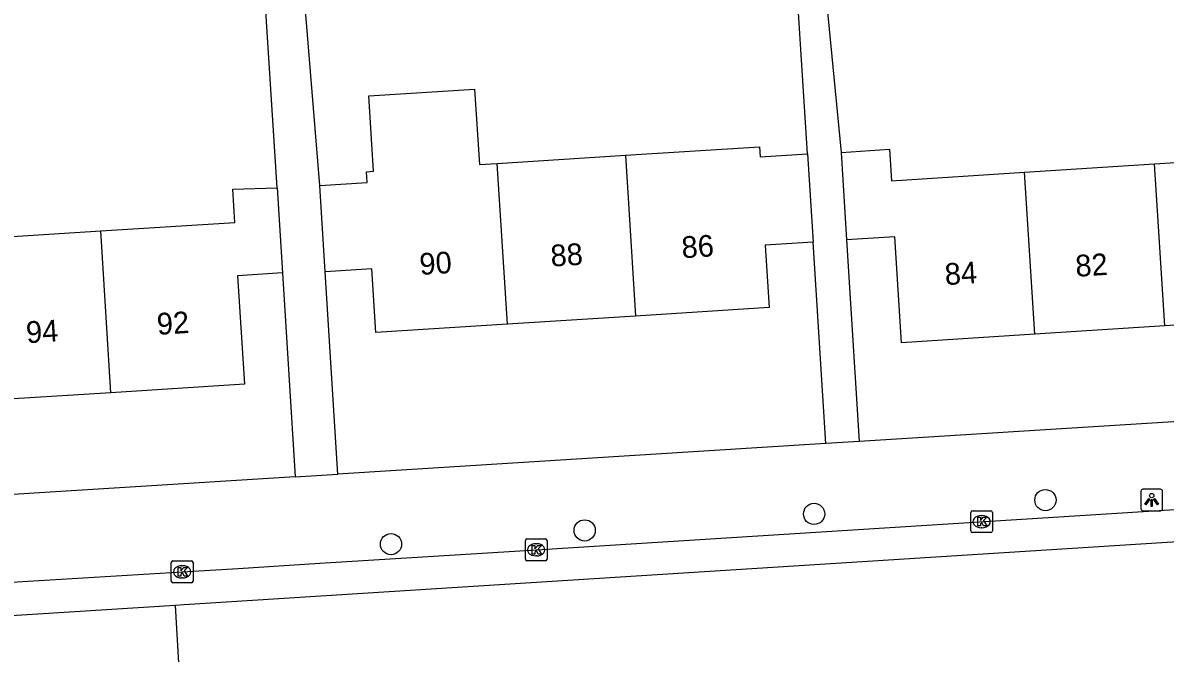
# Model space of a CAD drawing. Extents: x 159053 to 160041, y 380450 to 381422.
# Drawn here: x 159617.1 to 159669.8, y 381186.4 to 381215.4 of the extents above; entities that cross this region are included whole.
import ezdxf

# ---------------------------------------------------------------- set-up
doc = ezdxf.new("R2010")
doc.units = 0
for name, color, linetype in [('IMGEO_Boom', 7, 'Continuous'), ('IMGEO_Kolk', 7, 'Continuous'), ('IMGEO_Lichtpunt', 7, 'Continuous'), ('IMGEO_Pand', 7, 'Continuous'), ('IMGEO_Pand_nummerreeks', 7, 'Continuous'), ('IMGEO_Rijbaan_lokaal_open', 7, 'Continuous'), ('IMGEO_Voetpad_open', 7, 'Continuous')]:
    doc.layers.add(name, color=color, linetype=linetype)

msp = doc.modelspace()

# ---------------------------------------------------------------- linework, layer by layer
at = {"layer": 'IMGEO_Boom'}
for centre in [(159664.245, 381193.455), (159653.591, 381192.821), (159643.022, 381192.06), (159634.102, 381191.426)]:
    msp.add_circle(centre, 0.489, dxfattribs=at)
at = {"layer": 'IMGEO_Kolk'}
for p, q in [((159660.804, 381192.038), (159660.804, 381192.89)), ((159660.879, 381192.964), (159661.731, 381192.964)), ((159661.292, 381192.744), (159661.317, 381192.744)), ((159661.805, 381192.89), (159661.805, 381192.038)), ((159661.315, 381192.184), (159661.29, 381192.184)), ((159640.364, 381191.665), (159641.216, 381191.665)), ((159661.731, 381191.964), (159660.879, 381191.964)), ((159640.289, 381190.739), (159640.289, 381191.591)), ((159640.777, 381191.445), (159640.802, 381191.445)), ((159641.29, 381191.591), (159641.29, 381190.739)), ((159623.982, 381189.725), (159623.982, 381190.577)), ((159624.057, 381190.651), (159624.909, 381190.651)), ((159624.983, 381190.577), (159624.983, 381189.725)), ((159641.216, 381190.665), (159640.364, 381190.665)), ((159640.8, 381190.885), (159640.775, 381190.885)), ((159624.47, 381190.431), (159624.495, 381190.431)), ((159624.909, 381189.651), (159624.057, 381189.651)), ((159624.493, 381189.871), (159624.468, 381189.871))]:
    msp.add_line(p, q, dxfattribs=at)
for points in [[(159660.804, 381192.038), (159660.804, 381192.89)], [(159660.879, 381192.964), (159661.731, 381192.964)], [(159661.805, 381192.89), (159661.805, 381192.038)], [(159661.125, 381192.664), (159661.248, 381192.664), (159661.248, 381192.513), (159661.378, 381192.664), (159661.542, 381192.664), (159661.396, 381192.513), (159661.549, 381192.264), (159661.397, 381192.264), (159661.312, 381192.428), (159661.248, 381192.361), (159661.248, 381192.264), (159661.125, 381192.264), (159661.125, 381192.664)], [(159640.364, 381191.665), (159641.216, 381191.665)], [(159661.731, 381191.964), (159660.879, 381191.964)], [(159640.289, 381190.739), (159640.289, 381191.591)], [(159640.61, 381191.365), (159640.733, 381191.365), (159640.733, 381191.214), (159640.863, 381191.365), (159641.027, 381191.365), (159640.881, 381191.214), (159641.034, 381190.965), (159640.882, 381190.965), (159640.797, 381191.129), (159640.733, 381191.062), (159640.733, 381190.965), (159640.61, 381190.965), (159640.61, 381191.365)], [(159641.29, 381191.591), (159641.29, 381190.739)], [(159623.982, 381189.725), (159623.982, 381190.577)], [(159624.057, 381190.651), (159624.909, 381190.651)], [(159624.983, 381190.577), (159624.983, 381189.725)], [(159641.216, 381190.665), (159640.364, 381190.665)], [(159624.303, 381190.351), (159624.426, 381190.351), (159624.426, 381190.2), (159624.556, 381190.351), (159624.72, 381190.351), (159624.574, 381190.2), (159624.727, 381189.951), (159624.575, 381189.951), (159624.49, 381190.115), (159624.426, 381190.048), (159624.426, 381189.951), (159624.303, 381189.951), (159624.303, 381190.351)], [(159624.909, 381189.651), (159624.057, 381189.651)]]:
    msp.add_lwpolyline(points, dxfattribs=at)
for centre, start, end in [((159660.881, 381192.888), 91.552, 178.448), ((159660.881, 381192.888), 91.552, 178.448), ((159661.729, 381192.888), 1.552, 88.448), ((159661.729, 381192.888), 1.552, 88.448), ((159640.366, 381191.589), 91.552, 178.448), ((159640.366, 381191.589), 91.552, 178.448), ((159641.214, 381191.589), 1.552, 88.448), ((159641.214, 381191.589), 1.552, 88.448), ((159660.881, 381192.04), 181.552, 268.448), ((159660.881, 381192.04), 181.552, 268.448), ((159661.729, 381192.04), 271.552, 358.448), ((159661.729, 381192.04), 271.552, 358.448), ((159624.059, 381190.575), 91.552, 178.448), ((159624.059, 381190.575), 91.552, 178.448), ((159624.907, 381190.575), 1.552, 88.448), ((159624.907, 381190.575), 1.552, 88.448), ((159640.366, 381190.741), 181.552, 268.448), ((159640.366, 381190.741), 181.552, 268.448), ((159641.214, 381190.741), 271.552, 358.448), ((159641.214, 381190.741), 271.552, 358.448), ((159624.059, 381189.727), 181.552, 268.448), ((159624.059, 381189.727), 181.552, 268.448), ((159624.907, 381189.727), 271.552, 358.448), ((159624.907, 381189.727), 271.552, 358.448)]:
    msp.add_arc(centre, 0.0765, start, end, dxfattribs=at)
for centre, major_axis, ratio, start_param, end_param in [((159661.291, 381192.464), (-0.387, 0.002), 0.722429, 4.712389, 7.853982), ((159661.316, 381192.464), (-0.39, 0.002), 0.717154, 1.570796, 4.712389), ((159640.776, 381191.165), (-0.387, 0.002), 0.722429, 4.712389, 7.853982), ((159640.801, 381191.165), (-0.39, 0.002), 0.717154, 1.570796, 4.712389), ((159624.469, 381190.151), (-0.387, 0.002), 0.722429, 4.712389, 7.853982), ((159624.494, 381190.151), (-0.39, 0.002), 0.717154, 1.570796, 4.712389)]:
    msp.add_ellipse(centre, major_axis=major_axis, ratio=ratio, start_param=start_param, end_param=end_param, dxfattribs=at)
at = {"layer": 'IMGEO_Lichtpunt'}
for p, q in [((159668.642, 381193.864), (159668.642, 381193.057)), ((159668.642, 381193.864), (159668.642, 381193.057)), ((159669.544, 381193.959), (159668.736, 381193.959)), ((159669.544, 381193.959), (159668.736, 381193.959)), ((159669.638, 381193.057), (159669.638, 381193.864)), ((159669.638, 381193.057), (159669.638, 381193.864)), ((159668.736, 381192.963), (159669.544, 381192.963)), ((159668.736, 381192.963), (159669.544, 381192.963))]:
    msp.add_line(p, q, dxfattribs=at)
for points in [[(159669.016, 381193.528), (159669.055, 381193.5), (159668.867, 381193.238), (159668.829, 381193.265), (159669.016, 381193.528)], [(159669.118, 381193.48), (159669.165, 381193.48), (159669.165, 381193.158), (159669.118, 381193.158), (159669.118, 381193.48)], [(159669.228, 381193.5), (159669.266, 381193.527), (159669.453, 381193.265), (159669.414, 381193.237), (159669.228, 381193.5)]]:
    msp.add_lwpolyline(points, dxfattribs=at)
msp.add_circle((159669.141, 381193.662), 0.0994, dxfattribs=at)
for centre, start, end in [((159668.736, 381193.864), 90, 180), ((159668.736, 381193.864), 90, 180), ((159669.544, 381193.864), 0, 90), ((159669.544, 381193.864), 0, 90), ((159668.736, 381193.057), 180, 270), ((159668.736, 381193.057), 180, 270), ((159669.544, 381193.057), 270, 0), ((159669.544, 381193.057), 270, 360)]:
    msp.add_arc(centre, 0.0946, start, end, dxfattribs=at)
at = {"layer": 'IMGEO_Pand'}
for points in [[(159630.818, 381207.955), (159633.01, 381208.09), (159632.978, 381208.587), (159633.295, 381208.607), (159633.073, 381212.089), (159637.953, 381212.4), (159638.175, 381208.919), (159638.994, 381208.971)], [(159644.9, 381209.347), (159651.074, 381209.741), (159651.103, 381209.278), (159653.286, 381209.417)], [(159654.83, 381209.481), (159657.069, 381209.624), (159657.161, 381208.176), (159663.281, 381208.566)], [(159638.994, 381208.971), (159644.9, 381209.347)], [(159644.9, 381209.347), (159645.365, 381201.936)], [(159653.286, 381209.417), (159653.545, 381205.346)], [(159654.83, 381209.481), (159655.086, 381205.454)], [(159669.271, 381208.948), (159675.261, 381209.33)], [(159639.46, 381201.56), (159638.994, 381208.971)], [(159663.281, 381208.566), (159669.271, 381208.948)], [(159663.755, 381201.098), (159663.281, 381208.566)], [(159669.745, 381201.48), (159669.271, 381208.948)], [(159631.072, 381203.983), (159630.818, 381207.955)], [(159620.73, 381205.859), (159626.91, 381206.253), (159626.812, 381207.782), (159628.856, 381207.84)], [(159628.856, 381207.84), (159629.105, 381203.927)], [(159614.735, 381205.477), (159620.73, 381205.859)], [(159621.203, 381198.406), (159620.73, 381205.859)], [(159653.545, 381205.346), (159651.337, 381205.206), (159651.521, 381202.329), (159645.365, 381201.936)], [(159663.755, 381201.098), (159657.615, 381200.707), (159657.303, 381205.595), (159655.086, 381205.454)], [(159629.105, 381203.927), (159627.032, 381203.795), (159627.35, 381198.798), (159621.203, 381198.406)], [(159639.46, 381201.56), (159633.407, 381201.174), (159633.219, 381204.119), (159631.072, 381203.983)], [(159645.365, 381201.936), (159639.46, 381201.56)], [(159675.735, 381201.862), (159669.745, 381201.48)], [(159669.745, 381201.48), (159663.755, 381201.098)], [(159621.203, 381198.406), (159615.208, 381198.024)]]:
    msp.add_lwpolyline(points, dxfattribs=at)
at = {"layer": 'IMGEO_Rijbaan_lokaal_open'}
for points in [[(159744.469, 381195.902), (159678.079, 381192.027), (159624.576, 381188.627), (159624.153, 381188.6)], [(159624.153, 381188.6), (159606.136, 381187.455)], [(159624.153, 381188.6), (159624.501, 381182.778)]]:
    msp.add_lwpolyline(points, dxfattribs=at)
at = {"layer": 'IMGEO_Voetpad_open'}
for points in [[(159653.286, 381209.417), (159652.627, 381219.776), (159652.448, 381222.583), (159644.026, 381222.053), (159643.932, 381223.755)], [(159630.818, 381207.955), (159629.614, 381222.793)], [(159628.856, 381207.84), (159628.199, 381218.158), (159628.016, 381221.047), (159619.385, 381220.501)], [(159653.854, 381219.591), (159654.83, 381209.481)], [(159654.126, 381196.057), (159653.545, 381205.346)], [(159655.086, 381205.454), (159655.668, 381196.153)], [(159629.105, 381203.927), (159629.693, 381194.529)], [(159631.656, 381194.652), (159631.072, 381203.983)], [(159720.32, 381200.208), (159668.917, 381196.982), (159655.668, 381196.153)], [(159605.214, 381188.99), (159624.483, 381190.151), (159627.059, 381190.306), (159630.83, 381190.546), (159640.79, 381191.163), (159677.748, 381193.503), (159698.589, 381194.827), (159722.024, 381196.285), (159731.777, 381196.886), (159739.342, 381197.376), (159741.195, 381197.48)], [(159654.126, 381196.057), (159631.656, 381194.652)], [(159655.668, 381196.153), (159654.126, 381196.057)], [(159629.693, 381194.529), (159589.458, 381192.013), (159571.226, 381190.851)], [(159629.693, 381194.529), (159631.656, 381194.652)]]:
    msp.add_lwpolyline(points, dxfattribs=at)

# ---------------------------------------------------------------- texts
at = {"layer": 'IMGEO_Pand_nummerreeks'}
for s, rotation, p in [('88', 3.6484, (159641.481, 381204.214)), ('86', 3.6484, (159647.516, 381204.599)), ('90', 3.6497, (159635.443, 381203.829)), ('82', 3.6469, (159665.657, 381203.745)), ('84', 3.6469, (159659.64, 381203.361)), ('92', 3.647, (159623.347, 381201.068)), ('94', 3.647, (159617.322, 381200.684))]:
    msp.add_text(s, height=1, rotation=rotation, dxfattribs=at).set_placement(p)

doc.saveas('drawing.dxf')
